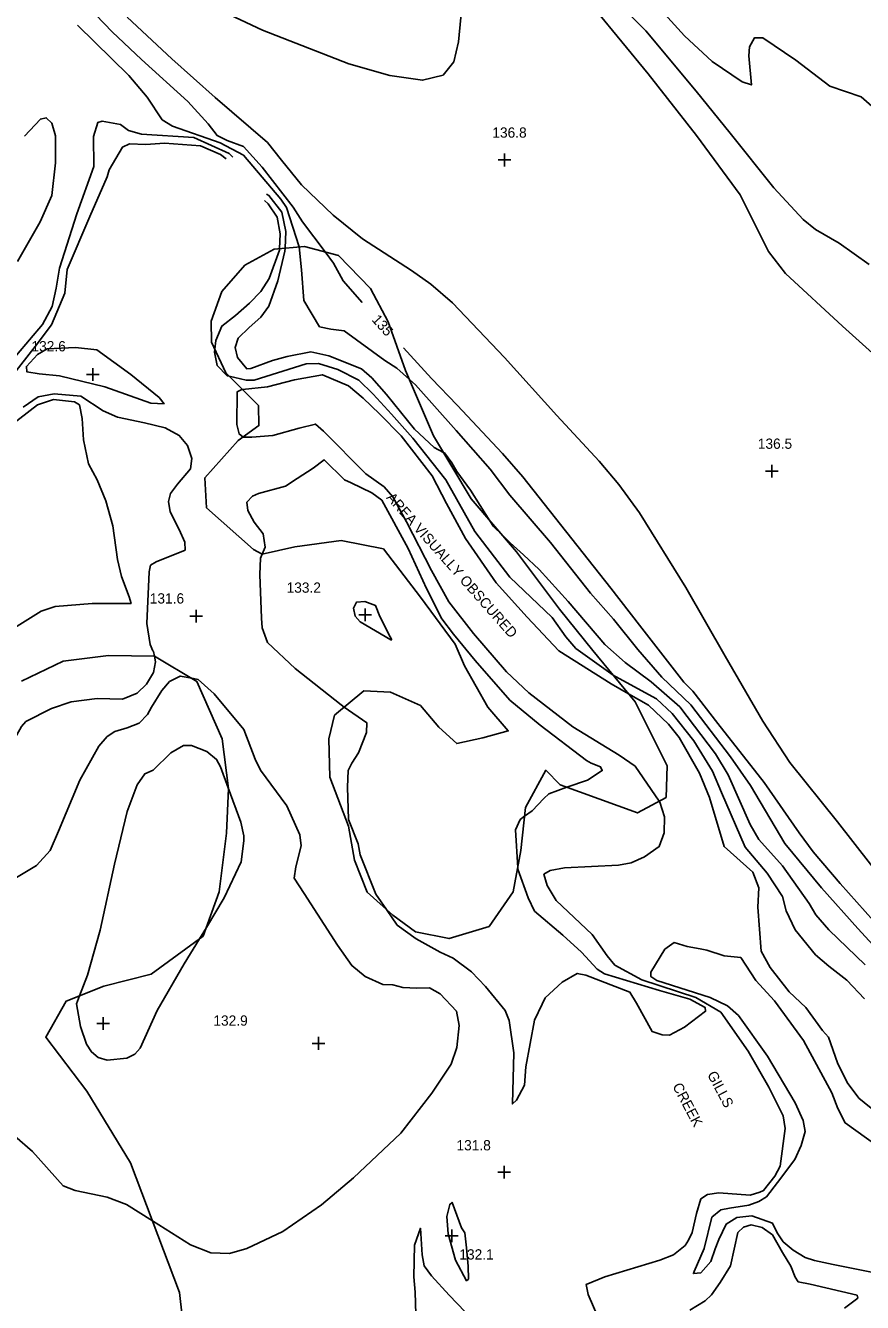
# Model space of a CAD drawing. Extents: x 1475150 to 2003689, y 770235 to 1112803.
# Drawn here: x 2000886.2 to 2001049.4, y 772920.8 to 773169.6 of the extents above; entities that cross this region are included whole.
import ezdxf

# ---------------------------------------------------------------- set-up
doc = ezdxf.new("R2010")
doc.units = 0
for name, color, linetype in [('RD_DTM_Major1', 7, 'Continuous'), ('RD_DTM_Major1_Lbl', 7, 'Continuous'), ('RD_DTM_Major2', 7, 'Continuous'), ('RD_DTM_Minor1', 7, 'Continuous'), ('RD_DTM_Minor2', 7, 'Continuous'), ('RD_DTM_Obscure', 7, 'Continuous'), ('RD_DTM_Spot_Elev', 7, 'Continuous'), ('RD_TX_Misc1', 7, 'Continuous')]:
    doc.layers.add(name, color=color, linetype=linetype)

msp = doc.modelspace()

# ---------------------------------------------------------------- linework, layer by layer
at = {"layer": 'RD_DTM_Major1'}
for points in [[(2000895.17, 773176.72), (2000903.11, 773168.36), (2000908.8, 773163), (2000917.85, 773154.83), (2000921.81, 773150.47), (2000923.54, 773148.2), (2000925.52, 773147.23), (2000928.71, 773146.03), (2000932.36, 773142), (2000938.35, 773134.18), (2000940.19, 773131.33), (2000944.6, 773125.48)], [(2001050.65, 773123.01), (2001044.8, 773127.22), (2001040.21, 773129.88), (2001037.78, 773131.8), (2001032.07, 773137.95), (2001023.59, 773148.61), (2001016.93, 773156.83), (2001007.11, 773168.58), (2001001.96, 773173.74)], [(2000959.88, 773106.78), (2000965.35, 773100.84), (2000970.34, 773095.62), (2000979.18, 773086.23), (2000983.17, 773081.64), (2000990.49, 773072.37), (2001000.3, 773059.95), (2001005.92, 773052.74), (2001014.54, 773041.62), (2001016.27, 773039.9), (2001021.19, 773033.58), (2001030.19, 773022.11), (2001037.05, 773012.31), (2001039.73, 773008.57), (2001045.04, 773002.38), (2001054.78, 772991.47)], [(2001051.42, 772926.63), (2001043.66, 772928.19), (2001040.04, 772928.94), (2001038.21, 772929.55), (2001035.87, 772930.97), (2001033.93, 772932.6), (2001032.71, 772934.34), (2001031.85, 772936.22), (2001027.77, 772937.67), (2001024.9, 772937.32), (2001022.82, 772936.05), (2001021.38, 772933.06), (2001020.66, 772931.2), (2001019.79, 772928.76), (2001017.82, 772926.55), (2001016.39, 772926.4), (2001016.56, 772926.82), (2001018.51, 772931.25), (2001020.01, 772937.36), (2001021.78, 772938.82), (2001023.47, 772939.13), (2001027.21, 772939.73), (2001029.14, 772940.45), (2001030.67, 772941.36), (2001032.81, 772944.11), (2001036.17, 772948.6), (2001037.4, 772951.35), (2001038.19, 772954.1), (2001037.8, 772956.19), (2001036.24, 772959.67), (2001030.87, 772968.78), (2001025.18, 772976.67), (2001023.08, 772978.58), (2001019.68, 772980.17), (2001009.29, 772983.48), (2001008.12, 772984.28), (2001008.08, 772985.1), (2001010.81, 772989.6), (2001012.65, 772990.9), (2001015.18, 772990.16), (2001017.72, 772989.68), (2001019.02, 772989.43), (2001022.43, 772988.33), (2001025.64, 772987.97), (2001028.59, 772983.5), (2001032.18, 772979.53), (2001037.88, 772971.81), (2001043.41, 772961.59), (2001044.56, 772958.57), (2001045.96, 772955.75), (2001052.22, 772951.27)]]:
    msp.add_lwpolyline(points, dxfattribs=at)
at = {"layer": 'RD_DTM_Major2'}
msp.add_lwpolyline([(2000944.6, 773125.48), (2000946.24, 773123.32), (2000948.13, 773119.88), (2000951.81, 773115.66)], dxfattribs=at)
at = {"layer": 'RD_DTM_Minor1'}
for points in [[(2000919.52, 773174.8), (2000932.39, 773168.72), (2000949.25, 773162.15), (2000957.25, 773159.84), (2000963.62, 773158.96), (2000967.62, 773159.93), (2000969.71, 773162.53), (2000970.62, 773166.4), (2000972.09, 773182.07)], [(2001053.36, 773151.99), (2001049.08, 773155.71), (2001042.98, 773157.8), (2001036.35, 773162.83), (2001029.96, 773167.21), (2001028.29, 773167.18), (2001027.31, 773165.46), (2001027.2, 773163.67), (2001027.7, 773158.02), (2001025.91, 773158.62), (2001020.07, 773162.61), (2001014.65, 773167.6), (2001006.28, 773176.87)], [(2001056.52, 773101.1), (2001045.48, 773111.02), (2001034.34, 773121.27), (2001031.06, 773125.58), (2001025.5, 773136.63), (2001016.99, 773148.16), (2001007.61, 773160.19), (2000997.3, 773172.67)], [(2000896.37, 773169.65), (2000906.34, 773159.89), (2000909.94, 773155.66), (2000912.87, 773151.25), (2000914.85, 773150.02), (2000924.17, 773146.76), (2000928.71, 773144.32), (2000935.97, 773135.79), (2000937.08, 773134.15), (2000939.54, 773126.46)], [(2000906.02, 773171.21), (2000914.71, 773163.12), (2000923.18, 773155.57), (2000933.37, 773146.84), (2000936.12, 773143.38), (2000940, 773138.59), (2000946.17, 773132.68), (2000951.89, 773128.05), (2000961.48, 773121.86), (2000965.2, 773119.19), (2000969.47, 773115.54), (2000979.61, 773104.93), (2000989.78, 773093.59), (2000998.02, 773084.73), (2001001.85, 773080.18), (2001005.9, 773074.65), (2001014.91, 773060.12), (2001022.57, 773046.71), (2001029.97, 773034.06), (2001035.22, 773025.97), (2001044.48, 773014.44), (2001054.34, 773001.74)], [(2000840.91, 773088.17), (2000843.26, 773088.95), (2000846.1, 773090.25), (2000852.68, 773092.31), (2000860.31, 773094.4), (2000867.81, 773096.19), (2000877.81, 773100.19), (2000880.59, 773102.94), (2000884.47, 773105.34), (2000889.54, 773111.32), (2000891.41, 773114.85), (2000892.2, 773118.4), (2000892.86, 773122.32), (2000896.23, 773132.89), (2000899.53, 773142.13), (2000899.47, 773147.97), (2000900.28, 773150.74), (2000901.15, 773150.96), (2000904.74, 773150.32), (2000906.27, 773149.12), (2000908.8, 773148.42), (2000919.01, 773147.76), (2000925.91, 773144.68), (2000926.61, 773143.96)], [(2000884.62, 773123.59), (2000889.05, 773131.32), (2000891.31, 773136.47), (2000892.02, 773142.82), (2000892.02, 773148.12), (2000891.31, 773150.59), (2000890.25, 773151.65), (2000889.11, 773151.37), (2000886.04, 773148.06)], [(2000880.34, 773097.22), (2000888.08, 773107.06), (2000891.27, 773111.3), (2000893.9, 773117.45), (2000894.31, 773122.07), (2000898.74, 773132.39), (2000902.12, 773140.13), (2000902.52, 773141.48), (2000905.1, 773145.9), (2000906.5, 773146.56), (2000909.65, 773146.45), (2000913.33, 773146.66), (2000920.29, 773146.16), (2000924.23, 773144.49), (2000925.33, 773143.64)], [(2000932.79, 773135.54), (2000933.51, 773134.88), (2000935.26, 773132.28), (2000935.83, 773129.04), (2000935.72, 773126.12)], [(2000933.17, 773136.73), (2000933.64, 773136.5), (2000936.15, 773133.23), (2000936.93, 773129.45), (2000936.81, 773126.21)], [(2000888.88, 773101.76), (2000892.82, 773101.36), (2000901.7, 773099.22), (2000910.64, 773095.99), (2000913.22, 773095.89), (2000912.24, 773097.13), (2000906.72, 773101.63), (2000900.1, 773106.4), (2000895.95, 773106.89), (2000890.46, 773106.61), (2000888.54, 773105.49), (2000886.38, 773103.19), (2000886.49, 773102.12), (2000888.88, 773101.76)], [(2000923.1, 773106.53), (2000923.04, 773105.97), (2000923.57, 773103.34), (2000925.49, 773101.35), (2000925.9, 773101.26)], [(2000961.04, 773100.63), (2000962.21, 773099.56), (2000970.16, 773090.7), (2000976.81, 773083.17), (2000980.63, 773078.08), (2000988.55, 773068.87), (2000996.32, 773058.96), (2001000.8, 773053.91), (2001005.58, 773048.04), (2001010.27, 773042.64), (2001015.92, 773037.2), (2001023.66, 773027.08), (2001027.54, 773021.51), (2001034.24, 773010.18), (2001041.36, 773001.59), (2001048.47, 772993.66), (2001055.81, 772985.64)], [(2000911.34, 773046.73), (2000911.17, 773047.61), (2000911.04, 773047.76), (2000910.52, 773048.99), (2000909.87, 773053.07), (2000910.34, 773063.15), (2000910.57, 773064.42), (2000911.69, 773065.08), (2000917.31, 773067.37), (2000917.27, 773068.95), (2000916.18, 773071.38), (2000914.4, 773074.81), (2000914.05, 773076.82), (2000914.44, 773078.44), (2000915.81, 773080.24), (2000918.36, 773083.23), (2000918.66, 773085.2), (2000917.81, 773087.79), (2000916.19, 773089.73), (2000913.44, 773091.22), (2000909.39, 773092.15), (2000904.11, 773093.26), (2000901.32, 773094.54), (2000897, 773097.35), (2000891.81, 773097.85), (2000888.65, 773097.27), (2000885.76, 773095.24)], [(2000928.65, 773089.42), (2000928.64, 773089.42), (2000927.84, 773090.01), (2000927.37, 773091.86), (2000927.48, 773098.24), (2000928.26, 773098.64), (2000928.49, 773098.67)], [(2000904.92, 773062.24), (2000904.16, 773065.58), (2000903.25, 773072.11), (2000901.89, 773076.98), (2000900.15, 773081.1), (2000898.47, 773084.21), (2000897.48, 773088.88), (2000897.27, 773093), (2000896.76, 773095.67), (2000895.76, 773096.25), (2000891.65, 773096.7), (2000888.56, 773095.67), (2000880.98, 773089.94)], [(2000967.69, 773086.42), (2000967.89, 773086.32), (2000969.31, 773084.4), (2000970.29, 773082.71), (2000972.92, 773079.09), (2000976.73, 773073.1)], [(2000979.11, 773070.33), (2000980.66, 773068.8), (2000983.29, 773066.45), (2000986.35, 773063.62), (2000992.02, 773057.36), (2000999.17, 773048.96), (2001003.12, 773045.46), (2001008.16, 773041.7), (2001013.73, 773036.83), (2001020.72, 773027.68), (2001023.2, 773023.59), (2001027.47, 773013.9), (2001029.13, 773011.01), (2001033.75, 773005.82), (2001038.96, 772998.52), (2001040.3, 772996.33), (2001042.79, 772993.39), (2001049.88, 772986.55)], [(2000932.34, 773066.57), (2000932.01, 773065.78), (2000931.86, 773062.64), (2000932.18, 773054.09), (2000932.35, 773052.2), (2000933.4, 773049.4), (2000938.74, 773044.33), (2000947.75, 773037.22), (2000948.35, 773036.8)], [(2000879.01, 773049.09), (2000889.29, 773055.5), (2000892.01, 773056.39), (2000899.17, 773056.96), (2000906.78, 773057), (2000906.42, 773058.27), (2000904.92, 773062.24)], [(2000957.6, 773049.89), (2000957.32, 773050.51), (2000955.25, 773054.44), (2000954.41, 773056.6), (2000952.35, 773057.36), (2000950.76, 773057.26), (2000950.15, 773056.08), (2000950.47, 773054.52), (2000951.46, 773053.37), (2000957.42, 773049.89), (2000957.6, 773049.89)], [(2001000.76, 773043.04), (2001001.2, 773042.73), (2001009.23, 773038.38), (2001012.29, 773035.55), (2001016.49, 773030.19), (2001020.14, 773024.31), (2001021.86, 773020.12), (2001026.51, 773009.52), (2001030.79, 773004.43), (2001033.78, 772999.9), (2001034.51, 772997.06), (2001036.21, 772993.38), (2001040.21, 772988.49), (2001042.8, 772986.3), (2001046.28, 772983.55), (2001049.75, 772979.96)], [(2000910.94, 772936.68), (2000918.38, 772932.02), (2000922.35, 772930.41), (2000925.97, 772930.29), (2000929.38, 772931.31), (2000936.4, 772934.58), (2000943.88, 772939.76), (2000950.14, 772945.02), (2000959.4, 772953.77), (2000965.4, 772961.53), (2000969.21, 772967.18), (2000970.27, 772970.45), (2000970.73, 772974.76), (2000970.19, 772977.54), (2000967.05, 772980.9), (2000964.99, 772982.05), (2000962.52, 772982.03), (2000959.77, 772982.13), (2000957.79, 772982.66), (2000955.85, 772982.73), (2000952.45, 772984.28), (2000949.81, 772986.4), (2000947.02, 772990.37), (2000940.51, 773000.46), (2000938.56, 773003.44), (2000938.91, 773005.67), (2000939.93, 773009.75), (2000939.69, 773011.89), (2000937.14, 773017.53), (2000932.04, 773024.49), (2000930.99, 773026.66), (2000928.76, 773032.39), (2000922.98, 773039.39), (2000919.89, 773042.16), (2000918.61, 773042.4)], [(2001003.76, 773039.39), (2001007.66, 773037.18), (2001011.58, 773033.49), (2001013.6, 773030.86), (2001017.6, 773023.89), (2001019.54, 773019.2), (2001022.38, 773009.64), (2001027.96, 773004.64), (2001029.17, 773001.54), (2001028.95, 772997.78), (2001029.59, 772989.22), (2001031.39, 772986.06), (2001035.1, 772981.3), (2001038.32, 772978.22), (2001041.6, 772973.74), (2001042.72, 772972.43), (2001044.49, 772967.49), (2001046.35, 772963.6), (2001048.64, 772960.6), (2001052.07, 772957.76)], [(2000921.46, 772993.85), (2000924.95, 772999.64), (2000928.25, 773006.66), (2000928.78, 773010.71), (2000928.75, 773011.71), (2000928.21, 773014.38), (2000925.74, 773021.03)], [(2000983.51, 773015.5), (2000985, 773016.59), (2000987.26, 773018.98), (2000988.23, 773019.88), (2000991.76, 773021.15)], [(2000997.78, 772917.99), (2000995.86, 772922.31), (2000995.53, 772924.29), (2000999.13, 772925.75), (2001009.89, 772929), (2001012.53, 772930.02), (2001014.77, 772931.84), (2001015.42, 772932.89), (2001016.18, 772934.41), (2001017, 772938.07), (2001017.85, 772940.93), (2001019.14, 772941.82), (2001021.35, 772942.11), (2001027.49, 772941.68), (2001029.35, 772942.25), (2001030.1, 772942.59), (2001032.3, 772945.35), (2001033.29, 772947.33), (2001034.31, 772954.67), (2001033.88, 772957.1), (2001031.11, 772962.73), (2001027.09, 772969.75), (2001021.75, 772977.35), (2001016.89, 772980.19), (2001006.33, 772983.66), (2001001.08, 772986.52), (2000999.59, 772988.31), (2000996.65, 772992.44), (2000989.67, 772999.12), (2000987.91, 773002.03), (2000987.25, 773004.2), (2000988.47, 773004.95), (2000991.29, 773005.44), (2001001.8, 773005.99), (2001004.29, 773006.42), (2001006.85, 773007.62), (2001009.74, 773009.61), (2001010.72, 773012.3), (2001010.75, 773015.38), (2001009.84, 773018.28), (2001009.73, 773018.44)], [(2000956.58, 772997.31), (2000958.64, 772994.3), (2000962.36, 772991.65), (2000967.05, 772989.03), (2000969.59, 772987.86), (2000973.16, 772985.19), (2000975.87, 772982.35), (2000979.68, 772977.68), (2000980.5, 772975.68), (2000981.42, 772969.41), (2000981.11, 772959.44), (2000981.94, 772960.2), (2000983.48, 772963.12), (2000983.77, 772966.65), (2000985.44, 772975.78), (2000986.91, 772978.87), (2000987.52, 772980.13), (2000990.82, 772983.2), (2000993.75, 772984.87), (2000995.41, 772984.53), (2001004.04, 772981.2), (2001005.33, 772979.09), (2001008.37, 772973.55), (2001010.31, 772972.9), (2001011.72, 772972.85), (2001014.66, 772974.42), (2001018.79, 772977.51), (2001018.69, 772978.25), (2001015.69, 772979.87), (2001009.78, 772981.57), (2000999.1, 772984.81), (2000997.67, 772985.69), (2000994.57, 772989.02), (2000990.98, 772992.35), (2000985.45, 772997.04), (2000984.22, 772999.63), (2000982.17, 773005.22), (2000982.16, 773005.49)], [(2000896.75, 772980.54), (2000896.14, 772978.96), (2000896.93, 772974.51), (2000898.1, 772971.07), (2000899.05, 772969.6), (2000900.38, 772968.53), (2000902.12, 772967.99), (2000905.96, 772968.39), (2000907.51, 772969.18), (2000908.55, 772970.33), (2000911.89, 772977.63), (2000917.16, 772986.73), (2000920.1, 772991.6)], [(2000971.17, 772935.3), (2000969.37, 772940.25), (2000968.91, 772939.86), (2000968.31, 772937.54), (2000968.57, 772934.15), (2000970.03, 772929), (2000972.2, 772924.99), (2000972.58, 772925.31), (2000972.47, 772927.81), (2000972.19, 772931.4), (2000971.84, 772934.3), (2000971.17, 772935.3)], [(2001045.89, 772919.63), (2001048.45, 772921.6), (2001048.32, 772922.17), (2001039.15, 772924.32), (2001036.83, 772924.75), (2001036.22, 772925.71), (2001035.39, 772927.83), (2001033.77, 772930.47), (2001031.81, 772933.91), (2001029.84, 772935.39), (2001027.66, 772935.89), (2001026.19, 772935.43), (2001025.09, 772934.37), (2001023.66, 772927.87), (2001021.63, 772924.63), (2001019.96, 772922.23), (2001018.69, 772921.11), (2001015.68, 772919.29)], [(2000962.4, 772914.24), (2000962.15, 772922.75), (2000961.9, 772925.75), (2000962.04, 772931.93), (2000963.22, 772935.24), (2000963.55, 772930.05), (2000963.89, 772927.88), (2000965.38, 772925.98), (2000968.77, 772922.17), (2000975.05, 772915.71)]]:
    msp.add_lwpolyline(points, dxfattribs=at)
at = {"layer": 'RD_DTM_Minor2'}
msp.add_line((2000920.1, 772991.6), (2000921.46, 772993.85), dxfattribs=at)
for points in [[(2000935.72, 773126.12), (2000935.71, 773125.86), (2000933.72, 773120.28), (2000932.08, 773117.77), (2000929.88, 773115.49), (2000927.12, 773113.12), (2000924.49, 773111.04), (2000923.31, 773108.21), (2000923.1, 773106.53)], [(2000936.81, 773126.21), (2000936.79, 773125.63), (2000935.42, 773119.83), (2000933.64, 773114.92), (2000932.05, 773112.79), (2000929.79, 773110.79), (2000927.65, 773108.71), (2000927.06, 773106.84), (2000927.55, 773104.89), (2000929.33, 773102.73), (2000930.13, 773102.74), (2000934.33, 773104.31), (2000937.24, 773105.11), (2000941.82, 773105.99), (2000945.31, 773105.25), (2000951.72, 773102.7), (2000953.71, 773100.96), (2000956.55, 773097.69), (2000962.02, 773090.92), (2000965.84, 773087.36), (2000967.69, 773086.42)], [(2000939.54, 773126.46), (2000940.02, 773122), (2000940.46, 773116.05), (2000943.53, 773110.9), (2000945.74, 773110.42), (2000948.33, 773110.11), (2000956.24, 773104.3), (2000958.58, 773102.85), (2000961.04, 773100.63)], [(2000925.9, 773101.26), (2000929.22, 773100.5), (2000930.79, 773100.5), (2000940.94, 773103.67), (2000943.35, 773103.77), (2000947.06, 773102.55), (2000951.17, 773100.52), (2000953.96, 773097.78), (2000957.57, 773093.88), (2000961.7, 773089.21), (2000968.14, 773081.05), (2000973.8, 773071.03), (2000980.65, 773062.1), (2000988.88, 773054.23), (2000991.54, 773050.47), (2000993.49, 773048.19), (2001000.76, 773043.04)], [(2000928.49, 773098.67), (2000933.39, 773099.23), (2000938.67, 773100.57), (2000944.07, 773101.56), (2000949.15, 773099.4), (2000952.04, 773096.99), (2000955.21, 773093.94), (2000959.46, 773089.65), (2000965.48, 773081.84), (2000968.29, 773076.43), (2000972, 773069.66), (2000977.98, 773061.02), (2000983.99, 773054.32), (2000990.19, 773047.76), (2001000.4, 773041.3), (2001003.76, 773039.39)], [(2001009.73, 773018.44), (2001005.04, 773025.3), (2001001.9, 773027.42), (2000992.93, 773032.96), (2000984.3, 773039.59), (2000979.94, 773043.63), (2000973.56, 773051.13), (2000968.74, 773057.29), (2000965.33, 773063.41), (2000960.47, 773072.92), (2000957.81, 773077.79), (2000956.1, 773079.7), (2000952.56, 773082.25), (2000944.27, 773090.54), (2000942.73, 773091.93), (2000939.56, 773091.17), (2000934.39, 773089.7), (2000930.34, 773089.38), (2000928.65, 773089.42)], [(2000991.76, 773021.15), (2000995.76, 773022.57), (2000998.62, 773024.41), (2000998.31, 773025.12), (2000996.46, 773025.89), (2000995.59, 773026.38), (2000986.56, 773033.26), (2000980.62, 773038.12), (2000973.87, 773045.88), (2000969.65, 773050.99), (2000967.36, 773054), (2000964.35, 773059.9), (2000960.79, 773067.72), (2000955.69, 773077.09), (2000953.74, 773078.54), (2000949.67, 773080.46), (2000948.38, 773081.09), (2000944.4, 773085), (2000942.28, 773083.36), (2000939.18, 773081.32), (2000936.9, 773079.83), (2000931.65, 773078.43), (2000930.43, 773077.91), (2000929.38, 773076.69), (2000929.56, 773075.11), (2000930.78, 773072.84), (2000932.53, 773070.56), (2000932.93, 773067.98), (2000932.34, 773066.57)], [(2000976.73, 773073.1), (2000977.44, 773071.98), (2000979.11, 773070.33)], [(2000873.08, 773017.44), (2000877.38, 773019.74), (2000879.68, 773022.94), (2000885.41, 773032.99), (2000886.27, 773034), (2000891.27, 773036.53), (2000895.1, 773037.84), (2000900.15, 773038.45), (2000905.13, 773038.33), (2000907.94, 773039.5), (2000909.82, 773041.24), (2000911.15, 773043.55), (2000911.56, 773045.58), (2000911.34, 773046.73)], [(2000918.61, 773042.4), (2000916.36, 773042.83), (2000914.3, 773041.78), (2000912.78, 773040.02), (2000910.74, 773036.79), (2000910, 773035.35), (2000908.36, 773033.64), (2000906.01, 773032.72), (2000903.63, 773032.06), (2000902.15, 773031.04), (2000900.49, 773029.15), (2000896.79, 773022.55), (2000892.64, 773012.59), (2000891.02, 773008.85), (2000888.34, 773005.89), (2000884.46, 773003.58)], [(2000948.35, 773036.8), (2000952.73, 773033.74), (2000952.65, 773031.85), (2000951.15, 773027.85), (2000949.8, 773025.88), (2000949.11, 773024.4), (2000948.95, 773021.15), (2000949.2, 773014.85), (2000951.05, 773010.16), (2000951.47, 773008), (2000954.52, 773000.34), (2000956.58, 772997.31)], [(2000925.74, 773021.03), (2000924.21, 773025.16), (2000923.46, 773026.6), (2000921.54, 773028.15), (2000918.54, 773029.3), (2000917.02, 773029.3), (2000914.55, 773027.86), (2000911.09, 773024.49), (2000909.46, 773023.78), (2000907.97, 773021.65), (2000906.05, 773016.41), (2000903.55, 773006.16), (2000900.73, 772993.34), (2000898.29, 772984.53), (2000896.75, 772980.54)], [(2000982.16, 773005.49), (2000981.72, 773012.89), (2000982.63, 773014.86), (2000983.51, 773015.5)], [(2000866.6, 772962.5), (2000873.58, 772959.15), (2000879.32, 772956.17), (2000884.15, 772953.15), (2000887.56, 772950.18), (2000893.57, 772943.52), (2000895.91, 772942.6), (2000902.12, 772941.28), (2000905.87, 772939.86), (2000910.94, 772936.68)]]:
    msp.add_lwpolyline(points, dxfattribs=at)
at = {"layer": 'RD_DTM_Obscure'}
for points in [[(2000952.83, 773000.7), (2000950.37, 773006.95), (2000949.2, 773013.59), (2000945.53, 773023.15), (2000945.31, 773030.6), (2000946.44, 773035.21), (2000952.17, 773039.96), (2000957.34, 773039.67), (2000963.2, 773037.07), (2000966.8, 773032.89), (2000970.28, 773029.69), (2000975.34, 773030.78), (2000980.31, 773032.14), (2000976.34, 773036.76), (2000971.76, 773044.83), (2000969.94, 773049.07), (2000963.2, 773058.18), (2000955.99, 773067.61), (2000947.71, 773069.22), (2000938.73, 773068.04), (2000932.36, 773066.56), (2000930.67, 773067.47), (2000921.51, 773075.59), (2000921.17, 773081.48), (2000927.68, 773088.72), (2000931.71, 773091.64), (2000931.62, 773095.56), (2000925.25, 773101.9), (2000922.48, 773107.88), (2000922.4, 773111.99), (2000924.5, 773117.8), (2000928.99, 773122.94), (2000934.7, 773126.02), (2000940.6, 773126.55), (2000947.21, 773124.79), (2000953.46, 773118.35), (2000956.88, 773111.84), (2000960.27, 773102.4), (2000965.76, 773089.67), (2000973.05, 773077.38), (2000981.95, 773067.03), (2000990.29, 773055.85), (2000996.82, 773047.82), (2001005.06, 773037.82), (2001011.26, 773025.32), (2001011.09, 773019.17), (2001005.48, 773016.17), (2000990.44, 773021.63), (2000987.62, 773024.47), (2000983.7, 773017.25), (2000982.77, 773008.81), (2000981.29, 773000.81), (2000976.57, 772994.03), (2000968.77, 772991.69), (2000962.22, 772992.96), (2000957.78, 772996.23), (2000952.83, 773000.7)], [(2000885.41, 773041.85), (2000893.52, 773045.73), (2000902.4, 773046.82), (2000911.38, 773046.73), (2000919.61, 773041.8), (2000924.53, 773030.58), (2000925.76, 773020.91), (2000925.4, 773012.23), (2000923.95, 773000.81), (2000920.85, 772992.15), (2000910.71, 772984.71), (2000901.45, 772982.38), (2000894.1, 772979.51), (2000890.15, 772972.48), (2000898.15, 772961.91), (2000906.68, 772947.97), (2000916.21, 772922.72), (2000918.39, 772903.69)]]:
    msp.add_lwpolyline(points, dxfattribs=at)
at = {"layer": 'RD_DTM_Spot_Elev'}
for p, q in [((2000979.57, 773142.16), (2000979.57, 773144.66)), ((2000978.32, 773143.41), (2000980.82, 773143.41)), ((2000899.34, 773100.34), (2000899.34, 773102.84)), ((2000898.09, 773101.59), (2000900.59, 773101.59)), ((2001030.45, 773082.77), (2001032.95, 773082.77)), ((2001031.7, 773081.52), (2001031.7, 773084.02)), ((2000919.49, 773053.26), (2000919.49, 773055.76)), ((2000952.42, 773053.51), (2000952.42, 773056.01)), ((2000918.24, 773054.51), (2000920.74, 773054.51)), ((2000951.17, 773054.76), (2000953.67, 773054.76)), ((2000901.33, 772973.89), (2000901.33, 772976.39)), ((2000900.08, 772975.14), (2000902.58, 772975.14)), ((2000942.06, 772971.25), (2000944.56, 772971.25)), ((2000943.31, 772970), (2000943.31, 772972.5)), ((2000978.28, 772946.17), (2000980.78, 772946.17)), ((2000979.53, 772944.92), (2000979.53, 772947.42)), ((2000968.03, 772933.73), (2000970.53, 772933.73)), ((2000969.28, 772932.48), (2000969.28, 772934.98))]:
    msp.add_line(p, q, dxfattribs=at)

# ---------------------------------------------------------------- texts
at = {"layer": 'RD_DTM_Major1_Lbl'}
msp.add_text('135', height=2, rotation=312.006, dxfattribs=at).set_placement((2000953.58, 773112.19))
at = {"layer": 'RD_DTM_Spot_Elev'}
for s, p in [('136.8', (2000977.21, 773147.75)), ('132.6', (2000887.37, 773106.11)), ('136.5', (2001028.96, 773087.12)), ('133.2', (2000937.1, 773059.07)), ('131.6', (2000910.43, 773056.97)), ('132.9', (2000922.83, 772974.7)), ('131.8', (2000970.22, 772950.4)), ('132.1', (2000970.78, 772929.13))]:
    msp.add_text(s, height=2, dxfattribs=at).set_placement(p)
at = {"layer": 'RD_TX_Misc1'}
for s, rotation, p in [('AREA VISUALLY OBSCURED', 311.5526, (2000956.43, 773077.53)), ('GILLS', 297.848, (2001019.03, 772965.2)), ('CREEK', 297.848, (2001012.26, 772962.92))]:
    msp.add_text(s, height=2, rotation=rotation, dxfattribs=at).set_placement(p)

doc.saveas('drawing.dxf')
